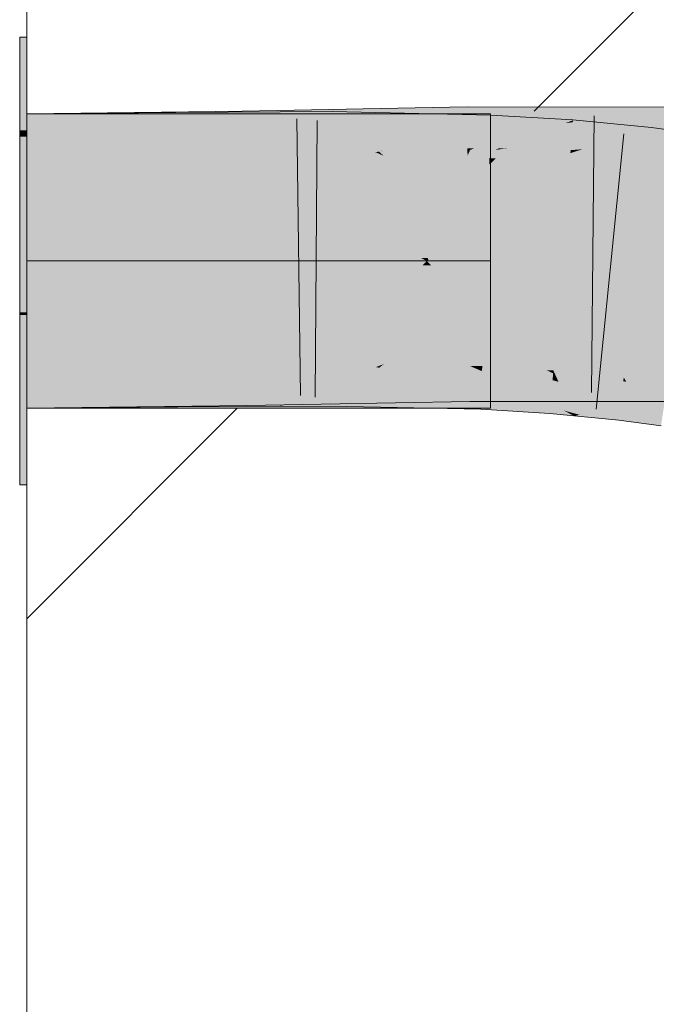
# Model space of a CAD drawing. Extents: x -620 to 300, y 62 to 1112.
# Tile 259 of 286: x 171.242 to 171.783, y 923.513 to 924.349. Entities that reach past the tile are written whole.
import ezdxf
from ezdxf.lldxf.tags import DXFTag

# ---------------------------------------------------------------- set-up
doc = ezdxf.new("R2010")
doc.units = 0
doc.layers.get('0').update_dxf_attribs({"lineweight": 13})
doc.layers.add('E_Detail_Linie_Text_Bem', color=7, linetype='Continuous', lineweight=13)
for name, color, linetype, lineweight, true_color in [('E_Detail_Wandschraffur', 7, 'Continuous', 5, 0xc0c0c0), ('E_Leerrohr 25-A06G9SFR8I', 7, 'Continuous', 9, 0xff8000), ('E_Leerrohr 25-Shading', 7, 'Continuous', 9, 0xff8000)]:
    doc.layers.add(name, color=color, linetype=linetype, lineweight=lineweight, true_color=true_color)
tags = doc.linetypes.add('fein_strichliert', pattern=[4, 1, -2, 1]).pattern_tags.tags
tags[8:9] = [DXFTag(74, 4), DXFTag(75, 0), DXFTag(340, '0'), DXFTag(46, 0.0), DXFTag(50, 0.0), DXFTag(44, 0.0), DXFTag(45, 0.0)]
tags[6:7] = [DXFTag(74, 4), DXFTag(75, 0), DXFTag(340, '0'), DXFTag(46, 0.0), DXFTag(50, 0.0), DXFTag(44, 0.0), DXFTag(45, 0.0)]
tags[4:5] = [DXFTag(74, 4), DXFTag(75, 0), DXFTag(340, '0'), DXFTag(46, 0.0), DXFTag(50, 0.0), DXFTag(44, 0.0), DXFTag(45, 0.0)]
tags = doc.linetypes.add('STRICHPUNKT2-A06G9SFS8I', pattern=[12.7, 6.35, -3.175, 0, -3.175]).pattern_tags.tags
tags[10:11] = [DXFTag(74, 4), DXFTag(75, 0), DXFTag(340, '0'), DXFTag(46, 0.0), DXFTag(50, 0.0), DXFTag(44, 0.0), DXFTag(45, 0.0)]
tags[8:9] = [DXFTag(74, 4), DXFTag(75, 0), DXFTag(340, '0'), DXFTag(46, 0.0), DXFTag(50, 0.0), DXFTag(44, 0.0), DXFTag(45, 0.0)]
tags[6:7] = [DXFTag(74, 4), DXFTag(75, 0), DXFTag(340, '0'), DXFTag(46, 0.0), DXFTag(50, 0.0), DXFTag(44, 0.0), DXFTag(45, 0.0)]
tags[4:5] = [DXFTag(74, 4), DXFTag(75, 0), DXFTag(340, '0'), DXFTag(46, 0.0), DXFTag(50, 0.0), DXFTag(44, 0.0), DXFTag(45, 0.0)]

# ---------------------------------------------------------------- blocks, each defined once
blk = doc.blocks.new('Shading-A06G9S0W8I', base_point=(238.89949, 753.65686))
at = {"layer": 'E_Leerrohr 25-Shading', "color": 31, "true_color": 0xecb67f}
for points in [[(171.24846, 924.25531), (171.24846, 924.33453), (171.24246, 924.25537), (171.24246, 924.33453)], [(171.24846, 924.25531), (171.24846, 924.33453), (171.24246, 924.25537), (171.24246, 924.33453)], [(171.36292, 924.26953), (171.24846, 924.26953), (171.4153, 924.14453), (171.24846, 924.14453)], [(171.36292, 924.26953), (171.24846, 924.26953), (171.4153, 924.14453), (171.24846, 924.14453)], [(171.52248, 924.14551), (171.39845, 924.26953), (171.41504, 924.14514), (171.36292, 924.26953)], [(171.52248, 924.14551), (171.39845, 924.26953), (171.41504, 924.14514), (171.36292, 924.26953)], [(171.39845, 924.26953), (171.50722, 924.16077), (171.46346, 924.26953), (171.55315, 924.17987)], [(171.39845, 924.26953), (171.50722, 924.16077), (171.46346, 924.26953), (171.55315, 924.17987)], [(171.59235, 924.26953), (171.46346, 924.26953), (171.562, 924.19519), (171.54489, 924.18811)], [(171.59235, 924.26953), (171.46346, 924.26953), (171.562, 924.19519), (171.54489, 924.18811)], [(171.562, 924.19519), (171.62408, 924.26953), (171.59235, 924.26953)], [(171.562, 924.19519), (171.64246, 924.22864), (171.62408, 924.26953), (171.64246, 924.26764)], [(171.562, 924.19519), (171.62408, 924.26953), (171.59235, 924.26953)], [(171.562, 924.19519), (171.64246, 924.22864), (171.62408, 924.26953), (171.64246, 924.26764)], [(171.64246, 924.26764), (171.64246, 924.26953), (171.62408, 924.26953)], [(171.64246, 924.26764), (171.64246, 924.26953), (171.62408, 924.26953)], [(171.24246, 924.25012), (171.24846, 924.25018), (171.24246, 924.25537), (171.24846, 924.25531)], [(171.24246, 924.25012), (171.24846, 924.25018), (171.24246, 924.25537), (171.24846, 924.25531)], [(171.24246, 924.14453), (171.24846, 924.14453), (171.24246, 924.25012), (171.24846, 924.25018)], [(171.24246, 924.14453), (171.24846, 924.14453), (171.24246, 924.25012), (171.24846, 924.25018)], [(171.64246, 924.22864), (171.54489, 924.18811), (171.58997, 924.14606), (171.58696, 924.14606)], [(171.64246, 924.22864), (171.54489, 924.18811), (171.58997, 924.14606), (171.58696, 924.14606)], [(171.64246, 924.22864), (171.58997, 924.14606), (171.64246, 924.19855)], [(171.64246, 924.22864), (171.58997, 924.14606), (171.64246, 924.19855)], [(171.64246, 924.19855), (171.60948, 924.16553), (171.64246, 924.1792)], [(171.64246, 924.19855), (171.60948, 924.16553), (171.64246, 924.1792)], [(171.55315, 924.17987), (171.50722, 924.16077), (171.58696, 924.14606), (171.52232, 924.14569)], [(171.55315, 924.17987), (171.50722, 924.16077), (171.58696, 924.14606), (171.52232, 924.14569)], [(171.64246, 924.1792), (171.60948, 924.16553), (171.64246, 924.1463), (171.58997, 924.14606)], [(171.64246, 924.1792), (171.60948, 924.16553), (171.64246, 924.1463), (171.58997, 924.14606)], [(171.24846, 924.10077), (171.24846, 924.14453), (171.24246, 924.10083), (171.24246, 924.14453)], [(171.24846, 924.10077), (171.24846, 924.14453), (171.24246, 924.10083), (171.24246, 924.14453)], [(171.4153, 924.14453), (171.24846, 924.14453), (171.36412, 924.01953), (171.24846, 924.01953)], [(171.4153, 924.14453), (171.24846, 924.14453), (171.36412, 924.01953), (171.24846, 924.01953)], [(171.5211, 924.14221), (171.52345, 924.14453), (171.4147, 924.14313), (171.4153, 924.14453)], [(171.5211, 924.14221), (171.52345, 924.14453), (171.4147, 924.14313), (171.4153, 924.14453)], [(171.52345, 924.14453), (171.52248, 924.14551), (171.4153, 924.14453), (171.41504, 924.14514)], [(171.52345, 924.14453), (171.52248, 924.14551), (171.4153, 924.14453), (171.41504, 924.14514)], [(171.58846, 924.14453), (171.52345, 924.14453), (171.58488, 924.14093), (171.52072, 924.14178)], [(171.58846, 924.14453), (171.52345, 924.14453), (171.58488, 924.14093), (171.52072, 924.14178)], [(171.52232, 924.14569), (171.52345, 924.14453), (171.58696, 924.14606), (171.58846, 924.14453)], [(171.52232, 924.14569), (171.52345, 924.14453), (171.58696, 924.14606), (171.58846, 924.14453)], [(171.59213, 924.14087), (171.58846, 924.14453), (171.58488, 924.14093)], [(171.59213, 924.14087), (171.58846, 924.14453), (171.58488, 924.14093)], [(171.58696, 924.14606), (171.58846, 924.14453), (171.58997, 924.14606)], [(171.58696, 924.14606), (171.58846, 924.14453), (171.58997, 924.14606)], [(171.58997, 924.14606), (171.58846, 924.14453), (171.64246, 924.1463), (171.64246, 924.14453)], [(171.58997, 924.14606), (171.58846, 924.14453), (171.64246, 924.1463), (171.64246, 924.14453)], [(171.64246, 924.1402), (171.64246, 924.14453), (171.59213, 924.14087), (171.58846, 924.14453)], [(171.64246, 924.1402), (171.64246, 924.14453), (171.59213, 924.14087), (171.58846, 924.14453)], [(171.40047, 924.02155), (171.5211, 924.14221), (171.36479, 924.02118), (171.4147, 924.14313)], [(171.40047, 924.02155), (171.5211, 924.14221), (171.36479, 924.02118), (171.4147, 924.14313)], [(171.52072, 924.14178), (171.50726, 924.12836), (171.58488, 924.14093), (171.55327, 924.10931)], [(171.52072, 924.14178), (171.50726, 924.12836), (171.58488, 924.14093), (171.55327, 924.10931)], [(171.64246, 924.06091), (171.58488, 924.14093), (171.54507, 924.10114)], [(171.64246, 924.06091), (171.58488, 924.14093), (171.54507, 924.10114)], [(171.64246, 924.06091), (171.64246, 924.09052), (171.58488, 924.14093), (171.59213, 924.14087)], [(171.64246, 924.06091), (171.64246, 924.09052), (171.58488, 924.14093), (171.59213, 924.14087)], [(171.64246, 924.10986), (171.64246, 924.1402), (171.60944, 924.12354), (171.59213, 924.14087)], [(171.64246, 924.10986), (171.64246, 924.1402), (171.60944, 924.12354), (171.59213, 924.14087)], [(171.55327, 924.10931), (171.50726, 924.12836), (171.46802, 924.02411), (171.40164, 924.02271)], [(171.55327, 924.10931), (171.50726, 924.12836), (171.46802, 924.02411), (171.40164, 924.02271)], [(171.60944, 924.12354), (171.64246, 924.09052), (171.64246, 924.10986)], [(171.60944, 924.12354), (171.64246, 924.09052), (171.64246, 924.10986)], [(171.24246, 924.10083), (171.24246, 924.09863), (171.24846, 924.10077), (171.24846, 924.09863)], [(171.24246, 924.10083), (171.24246, 924.09863), (171.24846, 924.10077), (171.24846, 924.09863)], [(171.24846, 924.09863), (171.24246, 924.09863), (171.24846, 924.06592), (171.24246, 924.06586)], [(171.24846, 924.09863), (171.24246, 924.09863), (171.24846, 924.06592), (171.24246, 924.06586)], [(171.59013, 924.02832), (171.56256, 924.09393), (171.46838, 924.02448), (171.54507, 924.10114)], [(171.59013, 924.02832), (171.56256, 924.09393), (171.46838, 924.02448), (171.54507, 924.10114)], [(171.64246, 924.02997), (171.64246, 924.06091), (171.59013, 924.02832), (171.56256, 924.09393)], [(171.64246, 924.02997), (171.64246, 924.06091), (171.59013, 924.02832), (171.56256, 924.09393)], [(171.24246, 924.06586), (171.24246, 923.95453), (171.24846, 924.06592), (171.24846, 923.95453)], [(171.24246, 924.06586), (171.24246, 923.95453), (171.24846, 924.06592), (171.24846, 923.95453)], [(171.58951, 924.01953), (171.59383, 924.01953), (171.46838, 924.02448), (171.59013, 924.02832)], [(171.58951, 924.01953), (171.59383, 924.01953), (171.46838, 924.02448), (171.59013, 924.02832)], [(171.59383, 924.01953), (171.61409, 924.01953), (171.59013, 924.02832), (171.61015, 924.02893)], [(171.59383, 924.01953), (171.61409, 924.01953), (171.59013, 924.02832), (171.61015, 924.02893)], [(171.61409, 924.01953), (171.64246, 924.01953), (171.61015, 924.02893), (171.64246, 924.02997)], [(171.61409, 924.01953), (171.64246, 924.01953), (171.61015, 924.02893), (171.64246, 924.02997)], [(171.36412, 924.01953), (171.39845, 924.01953), (171.36479, 924.02118), (171.40047, 924.02155)], [(171.36412, 924.01953), (171.39845, 924.01953), (171.36479, 924.02118), (171.40047, 924.02155)], [(171.40164, 924.02271), (171.39845, 924.01953), (171.46802, 924.02411), (171.46346, 924.01953)], [(171.40164, 924.02271), (171.39845, 924.01953), (171.46802, 924.02411), (171.46346, 924.01953)], [(171.46346, 924.01953), (171.58951, 924.01953), (171.468, 924.02405)], [(171.46346, 924.01953), (171.58951, 924.01953), (171.468, 924.02405)], [(171.58951, 924.01953), (171.46838, 924.02448), (171.468, 924.02405)], [(171.58951, 924.01953), (171.46838, 924.02448), (171.468, 924.02405)]]:
    blk.add_solid(points, dxfattribs=at)
at = {"layer": 'E_Leerrohr 25-Shading', "color": 43, "true_color": 0xd7ab7f}
for points in [[(171.24846, 924.23291), (171.43204, 924.23517), (171.39845, 924.27136), (171.43169, 924.258)], [(171.24846, 924.23291), (171.39845, 924.27136), (171.24846, 924.26953)], [(171.37534, 924.23395), (171.37508, 924.27057), (171.24846, 924.23291), (171.24846, 924.26953)], [(171.37508, 924.27057), (171.37534, 924.23395), (171.39845, 924.27069), (171.43102, 924.25739)], [(171.43169, 924.258), (171.43147, 924.27179), (171.39845, 924.27136)], [(171.43102, 924.25739), (171.46346, 924.27106), (171.39845, 924.27069)], [(171.46346, 924.27106), (171.43102, 924.25739), (171.50803, 924.23474), (171.48685, 924.23462)], [(171.46246, 924.27234), (171.43147, 924.27179), (171.46246, 924.26294)], [(171.46246, 924.26294), (171.43147, 924.27179), (171.46246, 924.24585), (171.43169, 924.258)], [(171.55008, 924.2381), (171.46346, 924.2724), (171.46246, 924.26294), (171.46246, 924.27234)], [(171.59232, 924.27478), (171.46346, 924.2724), (171.56174, 924.24341), (171.54478, 924.24017)], [(171.50816, 924.25281), (171.50832, 924.27136), (171.46346, 924.27106)], [(171.46346, 924.27106), (171.50803, 924.23474), (171.50816, 924.25281)], [(171.50816, 924.25281), (171.54478, 924.23688), (171.50832, 924.27136), (171.54776, 924.2373)], [(171.54776, 924.2373), (171.56175, 924.23938), (171.50832, 924.27136), (171.57715, 924.25452)], [(171.59235, 924.26953), (171.50832, 924.27136), (171.57715, 924.25452)], [(171.6226, 924.27533), (171.59232, 924.27478), (171.62279, 924.255), (171.56174, 924.24341)], [(171.64226, 924.25146), (171.64285, 924.26843), (171.57715, 924.25452), (171.59235, 924.26953)], [(171.6226, 924.27533), (171.62279, 924.255), (171.71346, 924.27527), (171.69405, 924.26721)], [(171.64969, 924.24023), (171.70607, 924.27222), (171.6281, 924.23993)], [(171.70607, 924.27222), (171.64969, 924.24023), (171.77846, 924.27521), (171.6526, 924.24023)], [(171.72054, 924.25128), (171.77846, 924.27521), (171.65636, 924.2403), (171.6526, 924.24023)], [(171.77846, 924.27521), (171.69008, 924.23865), (171.81604, 924.24023), (171.78932, 924.23859)], [(171.72389, 924.27527), (171.71346, 924.27527), (171.70607, 924.27222)], [(171.70607, 924.27222), (171.77846, 924.27521), (171.72389, 924.27527)], [(171.77846, 924.27521), (171.81604, 924.24023), (171.81685, 924.27521)], [(171.55008, 924.2381), (171.46246, 924.26294), (171.54945, 924.2381)], [(171.48636, 924.23639), (171.54945, 924.2381), (171.46246, 924.24585), (171.46246, 924.26294)], [(171.69405, 924.26721), (171.62279, 924.255), (171.62837, 924.24005), (171.62292, 924.24005)], [(171.71059, 924.23859), (171.71243, 924.26227), (171.64183, 924.23877), (171.70601, 924.26154)], [(171.69398, 924.25726), (171.64285, 924.26843), (171.64226, 924.25146)], [(171.69398, 924.25726), (171.71255, 924.26385), (171.64285, 924.26843), (171.71259, 924.26422)], [(171.71243, 924.26227), (171.71255, 924.26385), (171.70601, 924.26154)], [(171.71059, 924.23859), (171.72052, 924.23932), (171.72398, 924.26312), (171.77846, 924.25787)], [(171.71059, 924.23859), (171.72398, 924.26312), (171.71243, 924.26227)], [(171.72398, 924.26312), (171.71259, 924.26422), (171.71243, 924.26227)], [(171.43102, 924.25739), (171.37534, 924.23395), (171.48685, 924.23462)], [(171.43169, 924.258), (171.43204, 924.23517), (171.48685, 924.23621)], [(171.50803, 924.23474), (171.55185, 924.23376), (171.50816, 924.25281)], [(171.62279, 924.255), (171.54478, 924.24017), (171.62292, 924.24005), (171.55008, 924.2381)], [(171.56175, 924.23938), (171.60971, 924.24658), (171.57715, 924.25452)], [(171.64226, 924.25146), (171.57715, 924.25452), (171.60971, 924.24658)], [(171.64183, 924.23877), (171.69398, 924.25726), (171.64226, 924.25146)], [(171.70973, 924.22772), (171.77846, 924.25787), (171.71039, 924.23608)], [(171.70973, 924.22772), (171.77536, 924.22137), (171.77846, 924.25787), (171.77943, 924.25775)], [(171.8196, 924.21539), (171.82512, 924.25159), (171.77536, 924.22137), (171.77943, 924.25775)], [(171.64183, 924.23877), (171.60971, 924.24658), (171.55185, 924.23376), (171.54776, 924.2373)], [(171.60971, 924.24658), (171.64183, 924.23877), (171.64226, 924.25146)], [(171.72054, 924.25128), (171.65636, 924.2403), (171.69508, 924.24072)], [(171.55185, 924.23737), (171.54945, 924.2381), (171.48685, 924.23621), (171.48636, 924.23639)], [(171.54478, 924.23688), (171.55185, 924.23376), (171.54776, 924.2373)], [(171.54945, 924.2381), (171.55185, 924.23737), (171.55008, 924.2381)], [(171.55008, 924.2381), (171.55185, 924.23737), (171.62292, 924.24005), (171.62294, 924.23871)], [(171.64183, 924.23877), (171.55185, 924.23376), (171.62508, 924.23218)], [(171.62292, 924.24005), (171.62294, 924.23871), (171.62837, 924.24005), (171.62508, 924.23871)], [(171.62508, 924.23871), (171.64702, 924.23871), (171.6281, 924.23993), (171.64969, 924.24023)], [(171.62508, 924.23218), (171.64159, 924.23181), (171.64183, 924.23877)], [(171.694, 924.23676), (171.64183, 924.23877), (171.64703, 924.23151), (171.64159, 924.23181)], [(171.71059, 924.23859), (171.64183, 924.23877), (171.694, 924.23676)], [(171.65636, 924.2403), (171.64702, 924.23871), (171.69508, 924.24072), (171.69008, 924.23865)], [(171.6526, 924.24023), (171.64702, 924.23871), (171.65636, 924.2403)], [(171.64969, 924.24023), (171.64702, 924.23871), (171.6526, 924.24023)], [(171.71039, 924.23608), (171.694, 924.23676), (171.69008, 924.22888), (171.64703, 924.23151)], [(171.69008, 924.22888), (171.70973, 924.22772), (171.71039, 924.23608)], [(171.694, 924.23676), (171.71039, 924.23608), (171.71059, 924.23859)], [(171.71039, 924.23608), (171.72052, 924.23932), (171.71059, 924.23859)], [(171.43509, 924.03699), (171.55185, 924.06061), (171.48685, 924.05939)], [(171.43509, 924.03699), (171.43533, 924.02179), (171.55185, 924.06061), (171.46346, 924.02234)], [(171.55185, 924.06061), (171.54517, 924.05768), (171.62453, 924.06195), (171.62468, 924.04553)], [(171.62453, 924.06195), (171.62468, 924.04553), (171.62508, 924.06195), (171.69284, 924.03381)], [(171.77846, 924.02527), (171.64728, 924.06195), (171.70467, 924.02893), (171.62508, 924.06195)], [(171.64728, 924.06195), (171.77846, 924.02527), (171.72032, 924.04938)], [(171.69008, 924.06189), (171.64728, 924.06195), (171.72032, 924.04938)], [(171.77846, 924.02527), (171.81105, 924.02527), (171.69008, 924.06189), (171.8119, 924.06183)], [(171.24846, 924.05615), (171.24846, 924.01953), (171.40054, 924.05798), (171.39223, 924.04956)], [(171.24846, 924.01953), (171.36411, 924.02045), (171.37657, 924.05719), (171.37674, 924.03326)], [(171.24846, 924.01953), (171.37657, 924.05719), (171.24846, 924.05615)], [(171.43477, 924.05841), (171.39223, 924.04956), (171.39845, 924.02136), (171.36411, 924.02094)], [(171.40054, 924.05731), (171.37657, 924.05719), (171.37674, 924.03326)], [(171.48685, 924.05786), (171.40054, 924.05731), (171.37683, 924.02057), (171.37674, 924.03326)], [(171.48685, 924.05786), (171.37683, 924.02057), (171.44463, 924.0401)], [(171.39223, 924.04956), (171.43477, 924.05841), (171.40054, 924.05798)], [(171.43477, 924.05841), (171.39845, 924.02136), (171.43509, 924.03699)], [(171.46477, 924.02222), (171.50662, 924.05798), (171.40047, 924.02155), (171.44463, 924.0401)], [(171.43477, 924.05841), (171.43509, 924.03699), (171.48685, 924.05939)], [(171.44463, 924.0401), (171.50662, 924.05798), (171.48685, 924.05786)], [(171.56279, 924.05499), (171.54517, 924.05768), (171.5938, 924.02472), (171.46346, 924.02234)], [(171.50648, 924.03918), (171.50662, 924.05798), (171.46614, 924.02222), (171.46477, 924.02222)], [(171.50648, 924.03918), (171.50633, 924.02136), (171.54518, 924.05438), (171.54785, 924.05383)], [(171.56281, 924.05096), (171.54785, 924.05383), (171.59383, 924.01947), (171.50633, 924.02136)], [(171.50648, 924.03918), (171.55008, 924.05627), (171.50662, 924.05762)], [(171.55008, 924.05627), (171.55185, 924.05701), (171.50662, 924.05762), (171.50662, 924.05798)], [(171.54518, 924.05438), (171.54785, 924.05383), (171.55008, 924.05627), (171.55093, 924.05627)], [(171.63486, 924.03705), (171.55093, 924.05627), (171.54785, 924.05383)], [(171.55093, 924.05627), (171.55185, 924.05701), (171.55008, 924.05627)], [(171.5694, 924.05573), (171.55185, 924.05701), (171.55093, 924.05627)], [(171.63486, 924.03705), (171.63535, 924.0509), (171.55093, 924.05627), (171.5694, 924.05573)], [(171.57732, 924.0564), (171.55185, 924.05701), (171.58321, 924.0553), (171.5694, 924.05573)], [(171.62468, 924.04553), (171.56279, 924.05499), (171.62486, 924.02533), (171.5938, 924.02472)], [(171.5694, 924.05573), (171.63535, 924.0509), (171.62842, 924.05389)], [(171.62842, 924.05389), (171.62508, 924.05536), (171.58321, 924.0553), (171.57732, 924.0564)], [(171.62508, 924.05536), (171.62842, 924.05389), (171.63548, 924.05518), (171.63544, 924.05371)], [(171.62842, 924.05389), (171.63535, 924.0509), (171.63544, 924.05371)], [(171.63544, 924.05371), (171.63535, 924.0509), (171.65785, 924.052), (171.66063, 924.05133)], [(171.64728, 924.05444), (171.63548, 924.05518), (171.65785, 924.052), (171.63544, 924.05371)], [(171.66063, 924.05133), (171.69008, 924.05182), (171.64728, 924.05444)], [(171.69572, 924.04913), (171.69008, 924.05182), (171.69572, 924.04907), (171.66519, 924.05139)], [(171.69572, 924.04913), (171.69591, 924.05151), (171.69008, 924.05182)], [(171.69696, 924.04919), (171.69591, 924.05151), (171.69574, 924.04932)], [(171.75572, 924.04565), (171.69591, 924.05151), (171.75534, 924.04236), (171.69696, 924.04919)], [(171.39223, 924.04956), (171.24846, 924.01953), (171.36411, 924.02094)], [(171.58734, 924.0462), (171.56281, 924.05096), (171.61409, 924.01898), (171.59383, 924.01947)], [(171.63422, 924.01855), (171.63486, 924.03705), (171.61409, 924.01898), (171.58734, 924.0462)], [(171.62468, 924.04553), (171.62486, 924.02533), (171.69284, 924.03381), (171.71346, 924.02527)], [(171.63535, 924.0509), (171.63486, 924.03705), (171.69279, 924.02356)], [(171.66063, 924.05133), (171.63535, 924.0509), (171.69527, 924.04327), (171.69368, 924.02313)], [(171.66519, 924.05139), (171.66063, 924.05133), (171.69572, 924.04907), (171.69527, 924.04327)], [(171.70027, 924.04193), (171.69527, 924.04327), (171.70461, 924.01758), (171.69368, 924.02313)], [(171.69572, 924.04913), (171.69527, 924.04327), (171.69736, 924.04834), (171.70027, 924.04193)], [(171.69572, 924.04913), (171.69736, 924.04834), (171.69574, 924.04932), (171.69696, 924.04919)], [(171.69696, 924.04919), (171.69736, 924.04834), (171.75534, 924.04236), (171.75284, 924.01984)], [(171.72031, 924.03656), (171.69736, 924.04834), (171.70027, 924.04193)], [(171.75784, 924.04193), (171.75572, 924.04565), (171.75534, 924.04236)], [(171.79291, 924.04065), (171.75572, 924.04565), (171.79276, 924.03967), (171.75601, 924.04517)], [(171.75601, 924.04517), (171.75784, 924.04193), (171.79276, 924.03967), (171.79224, 924.03632)], [(171.44463, 924.0401), (171.37683, 924.02057), (171.39845, 924.02069)], [(171.39845, 924.02136), (171.43533, 924.02179), (171.43509, 924.03699)], [(171.50648, 924.03918), (171.46614, 924.02222), (171.50635, 924.02264)], [(171.63486, 924.03705), (171.63422, 924.01855), (171.69368, 924.02313), (171.69305, 924.01501)], [(171.63486, 924.03705), (171.69368, 924.02313), (171.69279, 924.02356)], [(171.71834, 924.01385), (171.75284, 924.01984), (171.70027, 924.04193), (171.72031, 924.03656)], [(171.71834, 924.01385), (171.70027, 924.04193), (171.71234, 924.01544)], [(171.70027, 924.04193), (171.70461, 924.01758), (171.71234, 924.01544)], [(171.75284, 924.01984), (171.77846, 924.00568), (171.75534, 924.04236), (171.75784, 924.04193)], [(171.75784, 924.04193), (171.77846, 924.00568), (171.79224, 924.03632), (171.78737, 924.00446)], [(171.36411, 924.02045), (171.37683, 924.02057), (171.37674, 924.03326)], [(171.70467, 924.02893), (171.71346, 924.02527), (171.72592, 924.02527)], [(171.77846, 924.02527), (171.70467, 924.02893), (171.72592, 924.02527)], [(171.46346, 924.02112), (171.46477, 924.02222), (171.39845, 924.02069), (171.40047, 924.02155)], [(171.46614, 924.02222), (171.46346, 924.02112), (171.50635, 924.02264), (171.50633, 924.02136)], [(171.46477, 924.02222), (171.46346, 924.02112), (171.46614, 924.02222)], [(171.69305, 924.01501), (171.71346, 924.013), (171.69368, 924.02313)], [(171.75165, 924.00928), (171.75284, 924.01984), (171.72603, 924.01178), (171.71834, 924.01385)], [(171.75165, 924.00928), (171.77846, 924.00568), (171.75284, 924.01984)], [(171.70461, 924.01758), (171.71346, 924.013), (171.71234, 924.01544)], [(171.71346, 924.013), (171.71834, 924.01385), (171.71234, 924.01544)], [(171.71834, 924.01385), (171.71346, 924.013), (171.72603, 924.01178)]]:
    blk.add_solid(points, dxfattribs=at)
at = {"layer": 'E_Leerrohr 25-Shading', "color": 31, "true_color": 0xfabd7f}
for points in [[(171.43204, 924.23517), (171.4334, 924.14679), (171.48685, 924.23621), (171.52345, 924.14844)], [(171.48685, 924.23621), (171.50717, 924.1875), (171.55185, 924.23737), (171.55305, 924.2345)], [(171.55185, 924.23737), (171.58846, 924.14966), (171.62294, 924.23871), (171.62299, 924.23364)], [(171.62508, 924.23871), (171.62294, 924.23871), (171.62299, 924.23364)], [(171.62299, 924.23364), (171.62315, 924.21478), (171.62508, 924.23871), (171.62473, 924.21637)], [(171.69008, 924.23865), (171.64702, 924.23871), (171.62373, 924.15033), (171.62473, 924.21637)], [(171.69008, 924.23865), (171.62373, 924.15033), (171.65346, 924.15033)], [(171.64702, 924.23871), (171.62508, 924.23871), (171.62473, 924.21637)], [(171.71939, 924.23865), (171.69008, 924.23865), (171.71008, 924.15027), (171.65346, 924.15033)], [(171.78932, 924.23859), (171.71939, 924.23865), (171.7755, 924.15027), (171.71008, 924.15027)], [(171.7755, 924.15027), (171.81395, 924.15021), (171.78932, 924.23859), (171.81599, 924.23859)], [(171.4334, 924.14679), (171.43204, 924.23517), (171.24846, 924.14453), (171.24846, 924.23291)], [(171.37595, 924.14557), (171.37534, 924.23395), (171.24846, 924.14453), (171.24846, 924.23291)], [(171.37595, 924.14557), (171.48685, 924.23462), (171.37534, 924.23395)], [(171.37595, 924.14557), (171.50732, 924.14636), (171.48685, 924.23462), (171.50763, 924.18457)], [(171.50763, 924.18457), (171.50803, 924.23474), (171.48685, 924.23462)], [(171.50717, 924.1875), (171.52345, 924.14844), (171.55305, 924.2345), (171.58846, 924.14966)], [(171.53093, 924.20905), (171.50803, 924.23474), (171.50764, 924.18616)], [(171.55185, 924.23376), (171.50803, 924.23474), (171.55305, 924.23083), (171.53093, 924.20905)], [(171.55305, 924.23083), (171.53093, 924.20905), (171.58742, 924.14709), (171.58618, 924.14709)], [(171.62508, 924.23218), (171.55185, 924.23376), (171.58952, 924.14709), (171.58742, 924.14709)], [(171.62299, 924.23364), (171.60951, 924.20087), (171.62315, 924.21478)], [(171.62508, 924.23218), (171.60951, 924.19495), (171.64159, 924.23181), (171.64139, 924.2262)], [(171.69008, 924.22888), (171.64139, 924.2262), (171.6552, 924.14667), (171.63866, 924.14703)], [(171.64159, 924.23181), (171.64139, 924.2262), (171.64703, 924.23151)], [(171.64139, 924.2262), (171.69008, 924.22888), (171.64703, 924.23151)], [(171.69008, 924.22888), (171.65508, 924.14636), (171.70973, 924.22772), (171.70323, 924.1449)], [(171.76648, 924.14185), (171.77536, 924.22137), (171.70323, 924.1449), (171.70973, 924.22772)], [(171.64139, 924.2262), (171.60951, 924.19495), (171.63866, 924.14703), (171.58952, 924.14709)], [(171.80794, 924.13904), (171.8196, 924.21539), (171.76648, 924.14185), (171.77536, 924.22137)], [(171.60951, 924.20087), (171.58846, 924.14966), (171.62315, 924.21478), (171.62373, 924.15033)], [(171.62315, 924.21478), (171.62373, 924.15033), (171.62473, 924.21637)], [(171.50763, 924.18457), (171.53093, 924.20905), (171.50764, 924.18616)], [(171.50763, 924.18457), (171.5833, 924.14716), (171.53093, 924.20905), (171.58618, 924.14709)], [(171.50763, 924.18457), (171.50732, 924.14636), (171.52345, 924.146)], [(171.5833, 924.14716), (171.50763, 924.18457), (171.52295, 924.14722)], [(171.24846, 924.05615), (171.40054, 924.05798), (171.24846, 924.14453), (171.41528, 924.14655)], [(171.37657, 924.05719), (171.37595, 924.14557), (171.24846, 924.05615), (171.24846, 924.14453)], [(171.37595, 924.14557), (171.37657, 924.05719), (171.41528, 924.14581), (171.40359, 924.07562)], [(171.40054, 924.05798), (171.43477, 924.05841), (171.41528, 924.14655), (171.4334, 924.14679)], [(171.50732, 924.14636), (171.40359, 924.07562), (171.48685, 924.05786), (171.40054, 924.05731)], [(171.40359, 924.07562), (171.50732, 924.14636), (171.41528, 924.14581)], [(171.4334, 924.14679), (171.43477, 924.05841), (171.52345, 924.14844), (171.48685, 924.05939)], [(171.50732, 924.14636), (171.48685, 924.05786), (171.50702, 924.10663)], [(171.50732, 924.14636), (171.50702, 924.10663), (171.52345, 924.146)], [(171.52242, 924.14349), (171.50702, 924.10663), (171.5883, 924.14453)], [(171.52345, 924.14844), (171.50731, 924.10913), (171.58846, 924.14966), (171.55334, 924.06421)], [(171.58846, 924.14459), (171.50769, 924.10693), (171.55334, 924.06055)], [(171.52345, 924.146), (171.52242, 924.14349), (171.58846, 924.14459), (171.5883, 924.14453)], [(171.52345, 924.146), (171.58846, 924.14459), (171.52295, 924.14722), (171.5833, 924.14716)], [(171.58846, 924.14966), (171.55185, 924.06061), (171.62451, 924.06329), (171.62453, 924.06195)], [(171.62508, 924.05536), (171.58846, 924.14459), (171.57732, 924.0564), (171.55928, 924.07477)], [(171.5833, 924.14716), (171.58846, 924.14459), (171.58618, 924.14709)], [(171.58618, 924.14709), (171.58846, 924.14459), (171.58742, 924.14709)], [(171.58742, 924.14709), (171.58846, 924.14459), (171.58952, 924.14709)], [(171.62373, 924.15033), (171.58846, 924.14966), (171.62431, 924.08484), (171.60941, 924.09949)], [(171.58952, 924.14709), (171.58846, 924.14459), (171.63866, 924.14703), (171.63853, 924.14349)], [(171.63853, 924.14349), (171.58846, 924.14459), (171.63588, 924.06653), (171.60941, 924.09357)], [(171.62373, 924.15033), (171.69008, 924.06189), (171.65346, 924.15033)], [(171.62373, 924.15033), (171.62431, 924.08484), (171.69008, 924.06189), (171.64728, 924.06195)], [(171.63853, 924.14349), (171.63588, 924.06653), (171.69008, 924.05182), (171.64728, 924.05444)], [(171.63866, 924.14703), (171.63853, 924.14349), (171.6552, 924.14667), (171.65346, 924.14258)], [(171.63853, 924.14349), (171.69008, 924.05182), (171.65346, 924.14258)], [(171.69008, 924.06189), (171.8119, 924.06183), (171.65346, 924.15033), (171.81395, 924.15021)], [(171.65508, 924.14636), (171.65346, 924.14258), (171.70323, 924.1449), (171.70282, 924.13959)], [(171.70282, 924.13959), (171.76555, 924.13354), (171.70323, 924.1449), (171.76648, 924.14185)], [(171.69008, 924.05182), (171.69591, 924.05151), (171.65346, 924.14258), (171.70282, 924.13959)], [(171.75572, 924.04565), (171.76555, 924.13354), (171.69591, 924.05151), (171.70282, 924.13959)], [(171.76555, 924.13354), (171.80624, 924.12805), (171.76648, 924.14185), (171.80794, 924.13904)], [(171.79291, 924.04065), (171.80624, 924.12805), (171.75572, 924.04565), (171.76555, 924.13354)], [(171.50731, 924.10913), (171.48685, 924.05939), (171.55334, 924.06421), (171.55185, 924.06061)], [(171.48685, 924.05786), (171.50662, 924.05798), (171.50702, 924.10663)], [(171.50769, 924.10693), (171.50702, 924.10663), (171.55185, 924.05701), (171.50662, 924.05798)], [(171.50769, 924.10693), (171.55185, 924.05701), (171.55334, 924.06055)], [(171.60941, 924.09949), (171.62451, 924.06329), (171.62431, 924.08484)], [(171.60941, 924.09357), (171.62508, 924.05536), (171.63588, 924.06653), (171.63548, 924.05518)], [(171.62431, 924.08484), (171.62453, 924.06195), (171.64728, 924.06195)], [(171.40359, 924.07562), (171.37657, 924.05719), (171.40054, 924.05731)], [(171.55928, 924.07477), (171.55185, 924.05701), (171.57732, 924.0564)], [(171.63588, 924.06653), (171.63548, 924.05518), (171.64728, 924.05444)]]:
    blk.add_solid(points, dxfattribs=at)
blk = doc.blocks.new('Referenz-A06G9SFV8I')
at = {"layer": 'E_Detail_Linie_Text_Bem', "linetype": 'Continuous', "ltscale": 0.13}
blk.add_line((171.24846, 913.34444), (171.24846, 925.14444), dxfattribs=at)
at = {"layer": 'E_Detail_Wandschraffur', "linetype": 'fein_strichliert', "ltscale": 0.13}
for p, q in [((171.67956, 924.27181), (172.5522, 925.14444)), ((171.24846, 923.84071), (171.42729, 924.01954))]:
    blk.add_line(p, q, dxfattribs=at)
at = {"layer": 'E_Leerrohr 25-A06G9SFR8I', "linetype": 'Continuous', "ltscale": 0.13}
for p, q in [((171.24846, 924.33454), (171.24246, 924.33454)), ((171.24246, 924.22324), (171.24246, 924.33454)), ((171.24846, 924.33454), (171.24246, 924.33454)), ((171.24246, 924.22324), (171.24246, 924.33454)), ((171.24846, 924.22324), (171.24846, 924.33454)), ((171.24846, 924.22324), (171.24846, 924.33454)), ((171.43148, 924.27178), (171.24846, 924.26954)), ((171.37508, 924.27056), (171.24846, 924.26954)), ((171.24846, 924.26954), (171.24846, 924.01954)), ((171.64246, 924.26954), (171.24846, 924.26954)), ((171.24846, 924.19631), (171.24846, 924.26954)), ((171.64246, 924.26954), (171.24846, 924.26954)), ((171.24846, 924.19631), (171.24846, 924.26954)), ((171.24846, 924.26954), (171.24846, 924.01954)), ((171.50832, 924.27135), (171.37508, 924.27056)), ((171.6226, 924.27531), (171.43148, 924.27178)), ((171.64285, 924.26841), (171.50832, 924.27135)), ((171.81684, 924.27519), (171.6226, 924.27531)), ((171.64246, 924.19631), (171.64246, 924.26954)), ((171.64246, 924.19631), (171.64246, 924.26954)), ((171.47783, 924.26513), (171.48108, 924.03016)), ((171.49513, 924.26377), (171.49361, 924.02878)), ((171.71259, 924.26422), (171.64285, 924.26841)), ((171.77944, 924.25775), (171.71259, 924.26422)), ((171.73047, 924.26776), (171.72839, 924.03277)), ((171.75576, 924.25252), (171.7323, 924.0187)), ((171.82512, 924.2516), (171.77944, 924.25775)), ((171.24246, 924.06584), (171.24246, 924.22324)), ((171.24246, 924.06584), (171.24246, 924.22324)), ((171.24846, 924.06584), (171.24846, 924.22324)), ((171.24846, 924.06584), (171.24846, 924.22324)), ((171.24846, 924.09276), (171.24846, 924.19631)), ((171.24846, 924.09276), (171.24846, 924.19631)), ((171.64246, 924.09276), (171.64246, 924.19631)), ((171.64246, 924.09276), (171.64246, 924.19631)), ((171.24846, 924.01954), (171.24846, 924.09276)), ((171.24846, 924.01954), (171.24846, 924.09276)), ((171.64246, 924.01954), (171.64246, 924.09276)), ((171.64246, 924.01954), (171.64246, 924.09276)), ((171.24246, 923.95454), (171.24246, 924.06584)), ((171.24246, 923.95454), (171.24246, 924.06584)), ((171.24846, 923.95454), (171.24846, 924.06584)), ((171.24846, 923.95454), (171.24846, 924.06584)), ((171.43533, 924.02181), (171.24846, 924.01954)), ((171.37683, 924.02056), (171.24846, 924.01954)), ((171.24846, 924.01954), (171.64246, 924.01954)), ((171.24846, 924.01954), (171.64246, 924.01954)), ((171.50634, 924.02136), (171.37683, 924.02056)), ((171.62486, 924.02532), (171.43533, 924.02181)), ((171.63422, 924.01856), (171.50634, 924.02136)), ((171.81106, 924.02526), (171.62486, 924.02532)), ((171.69305, 924.01499), (171.63422, 924.01856)), ((171.75165, 924.0093), (171.69305, 924.01499)), ((171.78738, 924.00447), (171.75165, 924.0093)), ((171.24246, 923.95454), (171.24846, 923.95454)), ((171.24246, 923.95454), (171.24846, 923.95454))]:
    blk.add_line(p, q, dxfattribs=at)
at = {"layer": 'E_Leerrohr 25-A06G9SFR8I', "linetype": 'STRICHPUNKT2-A06G9SFS8I', "lineweight": 5, "ltscale": 0.13}
blk.add_line((171.24846, 924.14454), (171.64246, 924.14454), dxfattribs=at)
blk.add_line((171.24846, 924.14454), (171.64246, 924.14454), dxfattribs=at)

msp = doc.modelspace()

# ---------------------------------------------------------------- block references
at = {"color": 8, "lineweight": 25, "ltscale": 0.25, "true_color": 0x808080}
msp.add_blockref('Referenz-A06G9SFV8I', (0, 0), dxfattribs=at)
msp.add_blockref('Shading-A06G9S0W8I', (238.89949, 753.65686))

doc.saveas('drawing.dxf')
